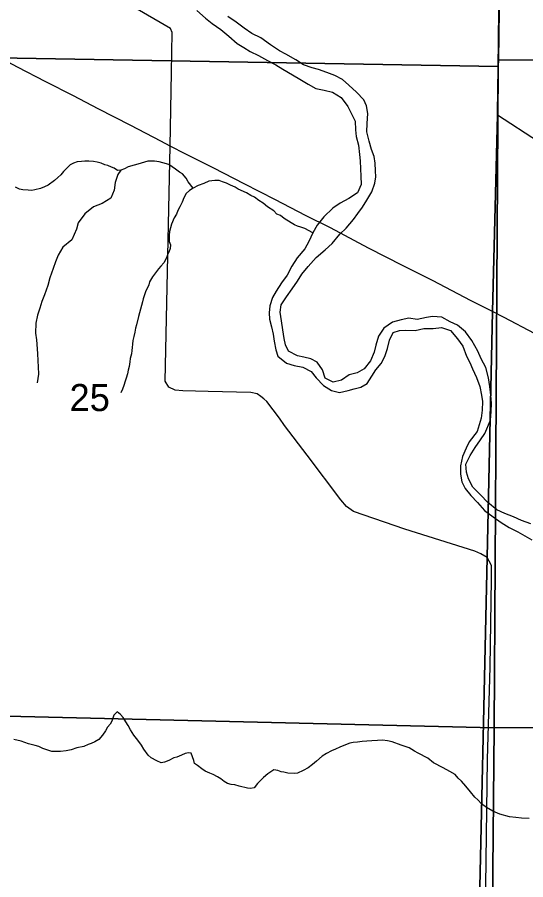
# Model space of a CAD drawing. Extents: x 1310247 to 1552180, y 377264 to 706493.
# Drawn here: x 1374773 to 1378920, y 549499 to 556532 of the extents above; entities that cross this region are included whole.
import ezdxf

# ---------------------------------------------------------------- set-up
doc = ezdxf.new("R2010")
doc.units = 0
for name, color, linetype in [('GM_X_County_Road', 7, 'Continuous'), ('GM_X_Major_River', 7, 'Continuous'), ('GM_X_Minor_River', 7, 'Continuous'), ('GM_X_Section', 7, 'Continuous'), ('GM_X_Section_Text', 7, 'Continuous'), ('GM_X_Township', 7, 'Continuous'), ('GM_X_Township_Road', 7, 'Continuous'), ('GM_X_US_Route', 7, 'Continuous')]:
    doc.layers.add(name, color=color, linetype=linetype)

msp = doc.modelspace()

# ---------------------------------------------------------------- linework, layer by layer
at = {"layer": 'GM_X_County_Road'}
for points in [[(1376020, 555480.7), (1376030.1, 556083.2), (1376036.4, 556407.7), (1376021.4, 556440.3), (1375530.4, 556728.6), (1375075.1, 557007.8), (1374757.8, 557220.4), (1374648.6, 557310.2), (1374523.1, 557516.6), (1374454.9, 557635.1), (1374220.6, 558071.6), (1373845.9, 558745.1), (1373734.5, 558984.1), (1373543.6, 559322.1), (1373419.6, 559527.3), (1373119.8, 559968.6), (1372967.1, 560191.3), (1372440.5, 560917), (1372285.5, 561121), (1372090.7, 561358.8), (1371798, 561695.3)], [(1378591.4, 549245), (1378608.4, 550479.1), (1378628.7, 551235.2), (1378641.1, 551946.7), (1378640.9, 552062.8), (1378622.5, 552096.8), (1378605.4, 552127.3), (1378554.3, 552156.7), (1378505.1, 552178.4), (1377933.1, 552356.9), (1377515, 552501), (1377458, 552543), (1377411.3, 552598.4), (1377138.1, 552961.9), (1376951.2, 553203.5), (1376911.6, 553262), (1376808.5, 553397.8), (1376784.6, 553420.5), (1376758, 553440.9), (1376728.6, 553461.6), (1376677.1, 553473.5), (1376328.7, 553481.4), (1376122, 553487), (1376061, 553491.7), (1376008.8, 553515.5), (1375978.1, 553564.9), (1376020, 555480.7)]]:
    msp.add_lwpolyline(points, dxfattribs=at)
at = {"layer": 'GM_X_Major_River'}
for points in [[(1376237.9, 556586.1), (1376308.3, 556524.2), (1376363.3, 556482.7), (1376432.1, 556432.9), (1376498.7, 556377.1), (1376567.3, 556319.2), (1376620.4, 556285.8), (1376673.7, 556254.4), (1376740.8, 556220.6), (1376813.9, 556180.7), (1376881, 556144.9), (1376940.1, 556109.3), (1377017, 556063.3), (1377076.1, 556027.7), (1377145.1, 555985.9), (1377208.2, 555952.2), (1377275.9, 555938.5), (1377343.5, 555922.7), (1377414.4, 555876.8), (1377468.6, 555805.3), (1377493.4, 555754.6), (1377527.6, 555685.5), (1377531.9, 555615.2), (1377536.5, 555559), (1377554.7, 555490.4), (1377562.8, 555414), (1377569.5, 555361.7), (1377571.8, 555295.4), (1377574.4, 555237.2), (1377578.7, 555169), (1377547, 555101.6), (1377477.7, 555053.2), (1377406.8, 555016.9), (1377345.7, 554974.3), (1377272, 554906), (1377218.2, 554837.2), (1377184.6, 554773.9), (1377150.9, 554704.5), (1377117.3, 554643.2), (1377055.5, 554570.6), (1377011.8, 554503.5), (1376973.9, 554430.3), (1376928.3, 554365.3), (1376884.6, 554298.2), (1376855.3, 554246.8), (1376833.6, 554179.2), (1376826.1, 554121.2), (1376830.9, 554071), (1376845.3, 554006.5), (1376859.8, 553948), (1376868.4, 553891.6), (1376882.6, 553819.1), (1376899.3, 553768.5), (1376967.9, 553712.7), (1377031.4, 553693), (1377103.1, 553679.2), (1377170.2, 553643.4), (1377211, 553592.3), (1377269.4, 553530.7), (1377336.4, 553488.9), (1377402, 553473.2), (1377470.4, 553487.5), (1377520.8, 553502.3), (1377575.2, 553516.9), (1377625.9, 553545.8), (1377663.4, 553604.9), (1377696.8, 553658.2), (1377740.1, 553709.3), (1377769.5, 553764.7), (1377793.1, 553830.3), (1377808.8, 553898), (1377838.4, 553961.4), (1377890.9, 553978.2), (1377941, 553980.9), (1378018.9, 553979), (1378089.3, 553993.2), (1378165.3, 553993.3), (1378233.6, 554001.6), (1378305, 553977.8), (1378363.3, 553910.1), (1378405.8, 553848.9), (1378437.8, 553769.9), (1378464.5, 553717.1)], [(1378593.5, 553675.8), (1378557.3, 553746.9), (1378528.8, 553809.7), (1378479, 553897.2), (1378428.7, 553966.6), (1378362.1, 554022.4), (1378304.8, 554049.9), (1378235.7, 554085.8), (1378159.8, 554091.7), (1378109.6, 554084.9), (1378035.2, 554068.8), (1377965.4, 554078.5), (1377903, 554064.1), (1377834.5, 554045.8), (1377761.3, 553997.5), (1377719.7, 553932.4), (1377697.8, 553858.7), (1377682.3, 553801), (1377652.6, 553731.5), (1377600.9, 553664.7), (1377546.1, 553634), (1377479.7, 553617.6), (1377418.5, 553573), (1377348.1, 553556.8), (1377284.9, 553588.4), (1377262.6, 553657.2), (1377218.1, 553718.4), (1377166.8, 553745.8), (1377109.2, 553761.2), (1377057.4, 553770.6), (1376984.4, 553810.5), (1376961.6, 553861.2), (1376949, 553913.7), (1376938.7, 553982.1), (1376928.5, 554056.5), (1376916.3, 554127), (1376925.8, 554186.9), (1376969.5, 554252), (1377015.1, 554317), (1377058.7, 554380), (1377094.2, 554437.3), (1377145.7, 554500.2), (1377211.6, 554572.7), (1377285.2, 554635), (1377340.5, 554687.7), (1377404.5, 554764.3), (1377455.7, 554813.2), (1377515.4, 554881.8), (1377550.7, 554933.1), (1377588, 554984.3), (1377623.4, 555039.5), (1377665.2, 555108.6), (1377688.9, 555178.2), (1377698.3, 555230.1), (1377695.5, 555280.3), (1377693.1, 555342.5), (1377684.4, 555396.9), (1377661.8, 555453.6), (1377641.6, 555522.2), (1377623.5, 555598.9), (1377625.2, 555665), (1377631.2, 555747.1), (1377620.8, 555809.5), (1377600, 555860.1), (1377539.6, 555921.8), (1377477, 555979.5), (1377424.1, 556025), (1377362.9, 556056.6), (1377297.5, 556082.3), (1377230.1, 556106), (1377178.4, 556119.4), (1377107.1, 556145.2), (1377044, 556184.9), (1376963.2, 556231), (1376911.8, 556258.4), (1376837, 556306.4), (1376758.5, 556364.5), (1376685.3, 556400.4), (1376624.4, 556444.1), (1376557.6, 556491.9), (1376490.8, 556539.7)], [(1378464.5, 553717.1), (1378485.2, 553664.5), (1378517.4, 553595.5), (1378545.6, 553522.6), (1378559.8, 553450.1), (1378566.5, 553397.8), (1378564.7, 553327.6), (1378555.1, 553261.7), (1378523.7, 553153)], [(1378585.3, 553139.1), (1378632.7, 553245.7), (1378638.5, 553317.8), (1378640.2, 553383.9), (1378635.8, 553450.2), (1378627.6, 553520.5), (1378615.4, 553593), (1378593.5, 553675.8)], [(1378523.7, 553153), (1378459, 553068.9), (1378433.3, 553017.5), (1378405.2, 552950.3), (1378388.8, 552874.6), (1378388.7, 552806.5), (1378398.7, 552744), (1378427, 552689), (1378473.3, 552633.5), (1378525.6, 552575.8), (1378583.5, 552509.8), (1378654, 552459.5), (1378720.6, 552411.3), (1378783.4, 552371.3), (1378854.3, 552335), (1378913.4, 552303.1), (1378968.4, 552271.3)], [(1378960.5, 552401.9), (1378885.3, 552428.2), (1378820.1, 552458.3), (1378749, 552486.6), (1378683.9, 552516.7), (1378611.6, 552575.1), (1378549.5, 552637.1), (1378489.4, 552701.1), (1378453.5, 552768.4), (1378437.2, 552823), (1378431.2, 552887.3), (1378465.5, 552958.4), (1378507.6, 553023.2), (1378551.6, 553086), (1378585.3, 553139.1)]]:
    msp.add_lwpolyline(points, dxfattribs=at)
at = {"layer": 'GM_X_Minor_River'}
for points in [[(1376208.3, 555138.3), (1376167.7, 555189.6), (1376150.5, 555220.2), (1376119.4, 555255.2), (1376095.7, 555267.9), (1376062.4, 555292.9), (1376036.9, 555313.7), (1376009.3, 555330.5), (1375959.7, 555345.9), (1375929.9, 555352.8), (1375892, 555357.8), (1375838, 555359.3), (1375783.5, 555342.8), (1375757.3, 555335.5), (1375727, 555326.3), (1375678.6, 555311.6), (1375648.2, 555296.3), (1375617.9, 555285.1), (1375589.8, 555281.9), (1375564.2, 555300.7), (1375540.5, 555309.4), (1375510.8, 555322.2), (1375486.9, 555328.9), (1375457.3, 555341.8), (1375423.5, 555350.7), (1375393.6, 555355.6), (1375357.7, 555358.6), (1375323.6, 555357.5), (1375295.6, 555356.3), (1375261.4, 555353.2), (1375231.1, 555342), (1375204.7, 555328.7), (1375180, 555303.3), (1375151.2, 555274), (1375128.5, 555246.5), (1375103.9, 555225.1), (1375077.3, 555201.8), (1375024.2, 555163.1), (1374993.8, 555149.9), (1374961.4, 555134.7), (1374917.1, 555125.9), (1374892.9, 555120.5), (1374862.9, 555121.4), (1374819, 555124.6), (1374791.2, 555131.4), (1374757.5, 555146.4)], [(1375617.9, 555285.1), (1375594.1, 555249), (1375572.5, 555185.4), (1375562.9, 555123.4), (1375535.2, 555056), (1375466.1, 555013.6), (1375395.4, 554985.3), (1375324, 554929), (1375270.1, 554856.1), (1375256.8, 554804.3), (1375218.6, 554717.1), (1375145.1, 554656.8), (1375105.5, 554593.6), (1375084.1, 554538), (1375064.7, 554484.4), (1375038.8, 554406.8), (1375021.2, 554345.1), (1374995.3, 554269.6), (1374973.9, 554214), (1374956.6, 554160.3), (1374937.1, 554102.6), (1374923.5, 554038.8), (1374921.4, 553956.7), (1374930.1, 553902.3), (1374939.2, 553789.8), (1374941.8, 553731.6), (1374944.5, 553681.4), (1374945, 553621.2), (1374935.3, 553551.3)], [(1377184.6, 554773.9), (1377118.1, 554810.1), (1377084.4, 554821.1), (1377058.5, 554827.8), (1377032.8, 554838.5), (1377007.2, 554855.3), (1376950.2, 554891), (1376920.8, 554915.9), (1376889.1, 554926.8), (1376865.8, 554953.6), (1376814.6, 554987.1), (1376779.4, 555016.2), (1376742, 555039.3), (1376708.7, 555064.3), (1376679, 555079.2), (1376641.6, 555100.3), (1376574.3, 555130.2), (1376550.8, 555146.9), (1376511.2, 555162.1), (1376479.6, 555179), (1376445.9, 555190), (1376420.1, 555200.7), (1376384.1, 555201.7), (1376335.9, 555195), (1376293.4, 555176.1), (1376247, 555161.4), (1376208.3, 555138.3), (1376177.8, 555119.1), (1376149.1, 555095.8), (1376130.2, 555060.2), (1376117.2, 555024.4), (1376098.2, 554986.8), (1376081.3, 554955.2), (1376070.5, 554927.4), (1376051.7, 554897.8), (1376030.3, 554846.2), (1376021.5, 554814.3), (1376014.7, 554786.4), (1376011.9, 554756.4), (1376012.5, 554704.2), (1376021.7, 554675.8), (1376018.9, 554645.8), (1376010.2, 554618), (1375997.5, 554594.2), (1375990.9, 554570.3), (1375967.8, 554530.8), (1375945, 554503.3), (1375924.4, 554479.8), (1375899.5, 554448.4), (1375876.7, 554416.9), (1375851.5, 554373.5), (1375846.8, 554349.5), (1375819.3, 554292.1), (1375810.6, 554268.2), (1375799.8, 554236.4), (1375793.1, 554212.5), (1375786.3, 554182.6), (1375768.7, 554122.9), (1375761.9, 554092.9), (1375746, 554023.1), (1375737.3, 553997.3), (1375732.4, 553963.3), (1375723.4, 553929.4), (1375716.6, 553897.5), (1375713.7, 553865.5), (1375709, 553839.5), (1375706.4, 553815.5), (1375703.6, 553787.5), (1375694.6, 553749.6), (1375691.8, 553721.6), (1375684.8, 553683.6), (1375678.1, 553655.7), (1375671.2, 553623.8), (1375662.2, 553587.9), (1375653.6, 553564.1), (1375642.6, 553528.2), (1375631.8, 553498.4), (1375617, 553468.7)], [(1378469.3, 550214.9), (1378430.3, 550261.9), (1378395.2, 550302.8), (1378369.8, 550327.5), (1378344.4, 550356.1), (1378300.9, 550381.2), (1378247.5, 550410.6), (1378166.3, 550452.6), (1378121.1, 550489.8), (1378042, 550531.8), (1378012.3, 550546.5), (1377968.8, 550573.6), (1377903.3, 550597.3), (1377829.7, 550623.2), (1377791.9, 550632.1), (1377751.9, 550637.1), (1377709.7, 550634.2), (1377665.6, 550631.3), (1377623.5, 550630.4), (1377585.3, 550627.3), (1377547.1, 550622.3), (1377512.9, 550617.2), (1377484.8, 550611.9), (1377436.2, 550593.1), (1377403.8, 550579.9), (1377367.3, 550562.9), (1377335, 550549.7), (1377294.4, 550528.7), (1377259.7, 550505.6), (1377212.7, 550464.8), (1377182, 550439.6), (1377145.3, 550412.5), (1377104.6, 550389.5), (1377058, 550368.7), (1377033.9, 550365.3), (1376979.9, 550368.7), (1376948, 550375.5), (1376924, 550380.1), (1376898.2, 550390.8), (1376866.3, 550395.6), (1376817.4, 550362.8), (1376780.6, 550333.8), (1376756, 550308.4), (1376733.3, 550282.9), (1376704.5, 550249.7), (1376676.3, 550244.4), (1376650.3, 550247.1), (1376582.5, 550260.8), (1376546.7, 550271.7), (1376518.7, 550276.4), (1376486.8, 550283.2), (1376461.2, 550299.8), (1376433.6, 550322.5), (1376406, 550339.2), (1376370.3, 550356.1), (1376342.6, 550368.8), (1376304.9, 550385.8), (1376279.2, 550402.4), (1376241.8, 550429.4), (1376218.2, 550446), (1376212.7, 550470.1), (1376201.5, 550502.4), (1376192.1, 550530.7), (1376168.2, 550535.3), (1376142, 550527.9), (1376113.6, 550514.7), (1376073.2, 550499.7), (1376048.9, 550492.3), (1376010.3, 550471.3), (1375974, 550458.2), (1375947.8, 550452.9), (1375912.1, 550467.8), (1375864.6, 550493), (1375841, 550515.5), (1375806.2, 550564.4), (1375784.9, 550597), (1375763.5, 550625.5), (1375744.1, 550650), (1375724.7, 550678.5), (1375697.7, 550721.2), (1375676.5, 550755.7), (1375659.2, 550786.2), (1375635.9, 550820.8), (1375614.5, 550847.3), (1375589, 550867.9), (1375560.3, 550840.7), (1375545, 550791), (1375530.4, 550767.4), (1375509.8, 550743.9), (1375493.1, 550714.4), (1375468.2, 550679), (1375437.3, 550643.8), (1375404.8, 550624.6), (1375374.3, 550609.4), (1375350.1, 550602), (1375315.7, 550586.9), (1375259.3, 550574.3), (1375212.8, 550559.5), (1375172.5, 550550.5), (1375124.2, 550543.7), (1375056.1, 550545.4)], [(1375056.1, 550545.4), (1375022.3, 550556.3), (1374982.6, 550569.3), (1374948.9, 550586.2), (1374919, 550594.9), (1374865.3, 550608.3), (1374805.6, 550629.8), (1374743.8, 550641.4)], [(1378947.1, 549998.8), (1378885, 550002.4), (1378839, 550005.6), (1378787.1, 550012.9), (1378707.4, 550032.9), (1378651.9, 550058.3), (1378600.5, 550087.6), (1378559.1, 550118.7), (1378527.8, 550149.5), (1378504.3, 550172.1), (1378469.3, 550214.9)]]:
    msp.add_lwpolyline(points, dxfattribs=at)
at = {"layer": 'GM_X_Section'}
for points in [[(1373450.2, 561623.6), (1378767.5, 561400.2), (1378698.4, 556185.4), (1378695.2, 556131.5), (1373354.9, 556223.4)], [(1378767.7, 561584.2), (1384223.8, 561481.6), (1384123.8, 556141.5), (1378698.4, 556185.4), (1378767.5, 561400.2)], [(1378695.2, 556131.5), (1378663.5, 550736.9), (1373322, 550865.2), (1373354.9, 556223.4)], [(1384123.8, 556141.5), (1384006.7, 550774.6), (1378663.5, 550736.9), (1378695.2, 556131.5), (1378698.4, 556185.4)], [(1373322, 550865.2), (1378663.5, 550736.9), (1378613.8, 545511.6), (1373300.7, 545567.2)], [(1378663.5, 550736.9), (1384006.7, 550774.6), (1383873.1, 545465.3), (1378613.8, 545511.6)]]:
    msp.add_lwpolyline(points, close=True, dxfattribs=at)
at = {"layer": 'GM_X_Township'}
for points in [[(1378895.8, 573924.1), (1378825.1, 566976), (1378824.8, 566947.4), (1378822.9, 566763.8), (1378811.8, 565676.6), (1378798.5, 564369.4), (1378790.4, 563574.6), (1378776, 562377.6), (1378766.6, 561596.9), (1378756.5, 561369.7), (1378741.9, 560145.3), (1378739.6, 559954.5), (1378731.4, 559271.5), (1378696.5, 556344.3), (1378693.9, 556122.4), (1378688.9, 555750), (1378688.8, 555734.3), (1378649.8, 554131.8), (1378605.4, 552127.3), (1378459.5, 545526.6)], [(1378459.5, 545526.6), (1378605.4, 552127.3), (1378649.8, 554131.8), (1378688.8, 555734.3), (1378688.9, 555750), (1378693.9, 556122.4), (1378696.5, 556344.3), (1378731.4, 559271.5), (1378739.6, 559954.5), (1378741.9, 560145.3), (1378756.5, 561369.7), (1378766.6, 561596.9), (1378776, 562377.6), (1378790.4, 563574.6), (1378798.5, 564369.4), (1378811.8, 565676.6), (1378822.9, 566763.8), (1378824.8, 566947.4), (1378825.1, 566976), (1378895.8, 573924.1)]]:
    msp.add_lwpolyline(points, dxfattribs=at)
at = {"layer": 'GM_X_Township_Road'}
for points in [[(1378688.9, 555741.4), (1378688.9, 555750), (1378693.9, 556122.4), (1378696.5, 556344.3), (1378731.4, 559271.5), (1378739.6, 559954.5), (1378741.9, 560145.3)], [(1381379, 553692.6), (1381376.2, 553756.4), (1381363.9, 553809.4), (1381225.3, 553926.2), (1380932.1, 554183.1), (1380620.7, 554430.5), (1380131.4, 554765.2), (1379357.4, 555298.3), (1378688.8, 555734.3), (1378688.9, 555741.4)]]:
    msp.add_lwpolyline(points, dxfattribs=at)
at = {"layer": 'GM_X_US_Route'}
msp.add_lwpolyline([(1378991.7, 553954.6), (1378743.5, 554084.2), (1378649.8, 554131.8), (1378474.9, 554219.5), (1378159.8, 554384.6), (1377921.3, 554506.1), (1377637.9, 554650.6), (1377327.8, 554813.9), (1377123.2, 554915.7), (1376879.5, 555043.5), (1376622.9, 555173), (1376375.3, 555301.1), (1376148.3, 555416), (1376020, 555480.7), (1375944.3, 555522.3), (1375699.4, 555649), (1375432.8, 555786.1), (1375231.4, 555891), (1375005.5, 556006.3), (1374775.7, 556124.5), (1374619.7, 556205.8)], dxfattribs=at)

# ---------------------------------------------------------------- texts
at = {"layer": 'GM_X_Section_Text'}
msp.add_text('25', height=221, rotation=0.00001, dxfattribs=at).set_placement((1375199.2, 553320.7))

doc.saveas('drawing.dxf')
